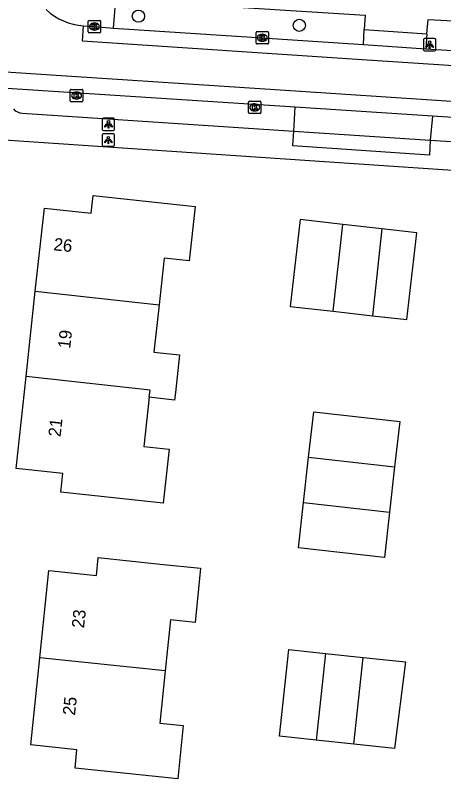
# Model space of a CAD drawing. Extents: x 162398 to 163643, y 386453 to 387397.
# Drawn here: x 162787.9 to 162822.3, y 386535.9 to 386597.2 of the extents above; entities that cross this region are included whole.
import ezdxf

# ---------------------------------------------------------------- set-up
doc = ezdxf.new("R2010")
doc.units = 0
for name, color, linetype in [('IMGEO_Boom', 7, 'Continuous'), ('IMGEO_Kolk', 7, 'Continuous'), ('IMGEO_Lichtpunt', 7, 'Continuous'), ('IMGEO_Pand', 7, 'Continuous'), ('IMGEO_Pand_nummerreeks', 7, 'Continuous'), ('IMGEO_Rijbaan_lokaal_gesloten', 7, 'Continuous'), ('IMGEO_Rijbaan_lokaal_open', 7, 'Continuous'), ('IMGEO_Voetpad_open', 7, 'Continuous')]:
    doc.layers.add(name, color=color, linetype=linetype)

msp = doc.modelspace()

# ---------------------------------------------------------------- linework, layer by layer
at = {"layer": 'IMGEO_Boom'}
for centre in [(162797.798, 386597.132), (162810.702, 386596.395)]:
    msp.add_circle(centre, 0.489, dxfattribs=at)
at = {"layer": 'IMGEO_Kolk'}
for p, q in [((162793.769, 386595.864), (162793.769, 386596.716)), ((162793.844, 386596.79), (162794.696, 386596.79)), ((162794.257, 386596.57), (162794.282, 386596.57)), ((162794.77, 386596.716), (162794.77, 386595.864)), ((162794.696, 386595.79), (162793.844, 386595.79)), ((162794.28, 386596.01), (162794.255, 386596.01)), ((162807.234, 386594.971), (162807.234, 386595.823)), ((162807.309, 386595.897), (162808.161, 386595.897)), ((162807.722, 386595.677), (162807.747, 386595.677)), ((162808.235, 386595.823), (162808.235, 386594.971)), ((162807.745, 386595.117), (162807.72, 386595.117)), ((162808.161, 386594.897), (162807.309, 386594.897)), ((162792.333, 386590.325), (162792.333, 386591.177)), ((162792.408, 386591.251), (162793.26, 386591.251)), ((162792.821, 386591.031), (162792.846, 386591.031)), ((162793.334, 386591.177), (162793.334, 386590.325)), ((162793.26, 386590.251), (162792.408, 386590.251)), ((162792.844, 386590.471), (162792.819, 386590.471)), ((162806.626, 386589.382), (162806.626, 386590.234)), ((162806.701, 386590.308), (162807.553, 386590.308)), ((162807.627, 386590.234), (162807.627, 386589.382)), ((162807.114, 386590.088), (162807.139, 386590.088)), ((162807.553, 386589.308), (162806.701, 386589.308)), ((162807.137, 386589.528), (162807.112, 386589.528))]:
    msp.add_line(p, q, dxfattribs=at)
for points in [[(162793.769, 386595.864), (162793.769, 386596.716)], [(162793.844, 386596.79), (162794.696, 386596.79)], [(162794.09, 386596.49), (162794.213, 386596.49), (162794.213, 386596.339), (162794.343, 386596.49), (162794.507, 386596.49), (162794.361, 386596.339), (162794.514, 386596.09), (162794.362, 386596.09), (162794.277, 386596.254), (162794.213, 386596.187), (162794.213, 386596.09), (162794.09, 386596.09), (162794.09, 386596.49)], [(162794.77, 386596.716), (162794.77, 386595.864)], [(162794.696, 386595.79), (162793.844, 386595.79)], [(162807.234, 386594.971), (162807.234, 386595.823)], [(162807.309, 386595.897), (162808.161, 386595.897)], [(162808.235, 386595.823), (162808.235, 386594.971)], [(162807.555, 386595.597), (162807.678, 386595.597), (162807.678, 386595.446), (162807.808, 386595.597), (162807.972, 386595.597), (162807.826, 386595.446), (162807.979, 386595.197), (162807.827, 386595.197), (162807.742, 386595.361), (162807.678, 386595.294), (162807.678, 386595.197), (162807.555, 386595.197), (162807.555, 386595.597)], [(162808.161, 386594.897), (162807.309, 386594.897)], [(162792.333, 386590.325), (162792.333, 386591.177)], [(162792.408, 386591.251), (162793.26, 386591.251)], [(162792.654, 386590.951), (162792.777, 386590.951), (162792.777, 386590.8), (162792.907, 386590.951), (162793.071, 386590.951), (162792.925, 386590.8), (162793.078, 386590.551), (162792.926, 386590.551), (162792.841, 386590.715), (162792.777, 386590.648), (162792.777, 386590.551), (162792.654, 386590.551), (162792.654, 386590.951)], [(162793.334, 386591.177), (162793.334, 386590.325)], [(162793.26, 386590.251), (162792.408, 386590.251)], [(162806.626, 386589.382), (162806.626, 386590.234)], [(162806.701, 386590.308), (162807.553, 386590.308)], [(162807.627, 386590.234), (162807.627, 386589.382)], [(162806.947, 386590.008), (162807.07, 386590.008), (162807.07, 386589.857), (162807.2, 386590.008), (162807.364, 386590.008), (162807.218, 386589.857), (162807.371, 386589.608), (162807.219, 386589.608), (162807.134, 386589.772), (162807.07, 386589.705), (162807.07, 386589.608), (162806.947, 386589.608), (162806.947, 386590.008)], [(162807.553, 386589.308), (162806.701, 386589.308)]]:
    msp.add_lwpolyline(points, dxfattribs=at)
for centre, start, end in [((162793.846, 386596.714), 91.55205, 178.44795), ((162793.846, 386596.714), 91.55205, 178.44795), ((162794.694, 386596.714), 1.55205, 88.44795), ((162794.694, 386596.714), 1.55205, 88.44795), ((162793.846, 386595.866), 181.55205, 268.44795), ((162793.846, 386595.866), 181.55205, 268.44795), ((162794.694, 386595.866), 271.55205, 358.44795), ((162794.694, 386595.866), 271.55205, 358.44795), ((162807.311, 386595.821), 91.55205, 178.44795), ((162807.311, 386595.821), 91.55205, 178.44795), ((162808.159, 386595.821), 1.55205, 88.44795), ((162808.159, 386595.821), 1.55205, 88.44795), ((162807.311, 386594.973), 181.55205, 268.44795), ((162807.311, 386594.973), 181.55205, 268.44795), ((162808.159, 386594.973), 271.55205, 358.44795), ((162808.159, 386594.973), 271.55205, 358.44795), ((162792.41, 386591.175), 91.55205, 178.44795), ((162792.41, 386591.175), 91.55205, 178.44795), ((162793.258, 386591.175), 1.55205, 88.44795), ((162793.258, 386591.175), 1.55205, 88.44795), ((162792.41, 386590.327), 181.55205, 268.44795), ((162792.41, 386590.327), 181.55205, 268.44795), ((162793.258, 386590.327), 271.55205, 358.44795), ((162793.258, 386590.327), 271.55205, 358.44795), ((162806.703, 386590.232), 91.55205, 178.44795), ((162806.703, 386590.232), 91.55205, 178.44795), ((162807.551, 386590.232), 1.55205, 88.44795), ((162807.551, 386590.232), 1.55205, 88.44795), ((162806.703, 386589.384), 181.55205, 268.44795), ((162806.703, 386589.384), 181.55205, 268.44795), ((162807.551, 386589.384), 271.55205, 358.44795), ((162807.551, 386589.384), 271.55205, 358.44795)]:
    msp.add_arc(centre, 0.0765, start, end, dxfattribs=at)
for centre, major_axis, ratio, start_param, end_param in [((162794.256, 386596.29), (-0.387, 0.002), 0.722429, 4.712389, 7.853982), ((162794.281, 386596.29), (-0.39, 0.002), 0.717154, 1.570796, 4.712389), ((162807.721, 386595.397), (-0.387, 0.002), 0.722429, 4.712389, 7.853982), ((162807.746, 386595.397), (-0.39, 0.002), 0.717154, 1.570796, 4.712389), ((162792.82, 386590.751), (-0.387, 0.002), 0.722429, 4.712389, 7.853982), ((162792.845, 386590.751), (-0.39, 0.002), 0.717154, 1.570796, 4.712389), ((162807.113, 386589.808), (-0.387, 0.002), 0.722429, 4.712389, 7.853982), ((162807.138, 386589.808), (-0.39, 0.002), 0.717154, 1.570796, 4.712389)]:
    msp.add_ellipse(centre, major_axis=major_axis, ratio=ratio, start_param=start_param, end_param=end_param, dxfattribs=at)
at = {"layer": 'IMGEO_Lichtpunt'}
for p, q in [((162820.648, 386595.242), (162820.648, 386594.435)), ((162820.648, 386595.242), (162820.648, 386594.435)), ((162821.55, 386595.337), (162820.742, 386595.337)), ((162821.55, 386595.337), (162820.742, 386595.337)), ((162821.644, 386594.435), (162821.644, 386595.242)), ((162821.644, 386594.435), (162821.644, 386595.242)), ((162820.742, 386594.341), (162821.55, 386594.341)), ((162820.742, 386594.341), (162821.55, 386594.341)), ((162795.797, 386588.94), (162794.989, 386588.94)), ((162795.797, 386588.94), (162794.989, 386588.94)), ((162794.895, 386588.845), (162794.895, 386588.038)), ((162794.895, 386588.845), (162794.895, 386588.038)), ((162795.891, 386588.038), (162795.891, 386588.845)), ((162795.891, 386588.038), (162795.891, 386588.845)), ((162794.989, 386587.944), (162795.797, 386587.944)), ((162794.989, 386587.944), (162795.797, 386587.944)), ((162794.887, 386587.584), (162794.887, 386586.777)), ((162794.887, 386587.584), (162794.887, 386586.777)), ((162795.789, 386587.679), (162794.981, 386587.679)), ((162795.789, 386587.679), (162794.981, 386587.679)), ((162795.883, 386586.777), (162795.883, 386587.584)), ((162795.883, 386586.777), (162795.883, 386587.584)), ((162794.981, 386586.683), (162795.789, 386586.683)), ((162794.981, 386586.683), (162795.789, 386586.683))]:
    msp.add_line(p, q, dxfattribs=at)
for points in [[(162821.022, 386594.906), (162821.061, 386594.878), (162820.873, 386594.616), (162820.835, 386594.643), (162821.022, 386594.906)], [(162821.124, 386594.858), (162821.171, 386594.858), (162821.171, 386594.536), (162821.124, 386594.536), (162821.124, 386594.858)], [(162821.234, 386594.878), (162821.272, 386594.905), (162821.459, 386594.643), (162821.42, 386594.615), (162821.234, 386594.878)], [(162795.269, 386588.509), (162795.308, 386588.481), (162795.12, 386588.219), (162795.082, 386588.246), (162795.269, 386588.509)], [(162795.371, 386588.461), (162795.418, 386588.461), (162795.418, 386588.139), (162795.371, 386588.139), (162795.371, 386588.461)], [(162795.481, 386588.481), (162795.519, 386588.508), (162795.706, 386588.246), (162795.667, 386588.218), (162795.481, 386588.481)], [(162795.261, 386587.248), (162795.3, 386587.22), (162795.112, 386586.958), (162795.074, 386586.985), (162795.261, 386587.248)], [(162795.363, 386587.2), (162795.41, 386587.2), (162795.41, 386586.878), (162795.363, 386586.878), (162795.363, 386587.2)], [(162795.473, 386587.22), (162795.511, 386587.247), (162795.698, 386586.985), (162795.659, 386586.957), (162795.473, 386587.22)]]:
    msp.add_lwpolyline(points, dxfattribs=at)
for centre in [(162821.147, 386595.04), (162795.394, 386588.643), (162795.386, 386587.382)]:
    msp.add_circle(centre, 0.0994, dxfattribs=at)
for centre, start, end in [((162820.742, 386595.242), 90, 180), ((162820.742, 386595.242), 90, 180), ((162821.55, 386595.242), 0, 90), ((162821.55, 386595.242), 0, 90), ((162820.742, 386594.435), 180, 270), ((162820.742, 386594.435), 180, 270), ((162821.55, 386594.435), 270, 0), ((162821.55, 386594.435), 270, 360), ((162794.989, 386588.845), 90, 180), ((162794.989, 386588.845), 90, 180), ((162795.797, 386588.845), 0, 90), ((162795.797, 386588.845), 0, 90), ((162794.989, 386588.038), 180, 270), ((162794.989, 386588.038), 180, 270), ((162795.797, 386588.038), 270, 0), ((162795.797, 386588.038), 270, 360), ((162794.981, 386587.584), 90, 180), ((162794.981, 386587.584), 90, 180), ((162795.789, 386587.584), 0, 90), ((162795.789, 386587.584), 0, 90), ((162794.981, 386586.777), 180, 270), ((162794.981, 386586.777), 180, 270), ((162795.789, 386586.777), 270, 0), ((162795.789, 386586.777), 270, 360)]:
    msp.add_arc(centre, 0.0946, start, end, dxfattribs=at)
at = {"layer": 'IMGEO_Pand'}
for points in [[(162789.531, 386575.039), (162790.257, 386581.714), (162794.013, 386581.306), (162794.169, 386582.74), (162802.341, 386581.851), (162801.867, 386577.487), (162799.865, 386577.705), (162799.457, 386573.957)], [(162814.181, 386580.411), (162810.76, 386580.795), (162809.976, 386573.819), (162813.421, 386573.432)], [(162813.421, 386573.432), (162814.181, 386580.411)], [(162817.33, 386580.057), (162814.181, 386580.411)], [(162817.33, 386580.057), (162816.567, 386573.079)], [(162816.567, 386573.079), (162819.336, 386572.768), (162820.12, 386579.744), (162817.33, 386580.057)], [(162788.785, 386568.186), (162789.531, 386575.039)], [(162789.531, 386575.039), (162799.457, 386573.957)], [(162799.457, 386573.957), (162799.043, 386570.149), (162801.098, 386569.925), (162800.771, 386566.919), (162800.704, 386566.307), (162798.671, 386566.528)], [(162813.421, 386573.432), (162816.567, 386573.079)], [(162798.671, 386566.528), (162798.241, 386562.573), (162800.265, 386562.353), (162799.795, 386558.031), (162796.558, 386558.383), (162791.587, 386558.924), (162791.749, 386560.414), (162787.984, 386560.824), (162788.785, 386568.186)], [(162798.671, 386566.528), (162798.734, 386567.105), (162788.785, 386568.186)], [(162811.447, 386561.735), (162811.854, 386565.368), (162818.751, 386564.596), (162818.342, 386560.946)], [(162811.04, 386558.091), (162811.447, 386561.735)], [(162811.447, 386561.735), (162818.342, 386560.946)], [(162818.342, 386560.946), (162817.934, 386557.302)], [(162817.934, 386557.302), (162817.528, 386553.672), (162817.516, 386553.673), (162810.631, 386554.444), (162811.04, 386558.091)], [(162811.04, 386558.091), (162817.934, 386557.302)], [(162789.896, 386545.615), (162790.62, 386552.616), (162794.424, 386552.223), (162794.572, 386553.654), (162799.546, 386553.14), (162802.787, 386552.805), (162802.337, 386548.447), (162800.365, 386548.65), (162799.944, 386544.578)], [(162812.043, 386539.009), (162809.101, 386539.329), (162809.85, 386546.288), (162812.802, 386545.97)], [(162799.944, 386544.578), (162799.51, 386540.376), (162801.389, 386540.182), (162800.947, 386535.903), (162792.715, 386536.754), (162792.868, 386538.233), (162789.173, 386538.615), (162789.896, 386545.615)], [(162799.944, 386544.578), (162789.896, 386545.615)], [(162812.802, 386545.97), (162812.043, 386539.009)], [(162812.802, 386545.97), (162815.834, 386545.643)], [(162815.834, 386545.643), (162819.224, 386545.278), (162818.344, 386538.324), (162815.075, 386538.679)], [(162815.075, 386538.679), (162815.834, 386545.643)], [(162815.075, 386538.679), (162812.043, 386539.009)]]:
    msp.add_lwpolyline(points, dxfattribs=at)
at = {"layer": 'IMGEO_Rijbaan_lokaal_gesloten'}
for points in [[(162729.422, 386596.356), (162742.035, 386595.583), (162758.459, 386594.528), (162779.404, 386593.181), (162792.843, 386592.298), (162810.392, 386591.122), (162821.296, 386590.405), (162827.674, 386589.983), (162847.539, 386588.706), (162847.418, 386587.095)], [(162884.813, 386588.054), (162864.715, 386589.801), (162851.441, 386590.986), (162846.8, 386591.41), (162836.628, 386592.258), (162828.377, 386592.8), (162815.732, 386593.621), (162793.309, 386595.117), (162793.383, 386596.353)], [(162793.383, 386596.353), (162794.27, 386596.29), (162795.81, 386596.175)], [(162795.81, 386596.175), (162807.735, 386595.397), (162815.835, 386594.865)], [(162815.835, 386594.865), (162820.841, 386594.51)], [(162820.841, 386594.51), (162828.135, 386594.063), (162836.05, 386593.531)], [(162810.36, 386589.818), (162785.991, 386591.401)], [(162821.37, 386589.103), (162810.36, 386589.818)], [(162845.666, 386587.525), (162821.37, 386589.103)]]:
    msp.add_lwpolyline(points, dxfattribs=at)
at = {"layer": 'IMGEO_Rijbaan_lokaal_open'}
for points in [[(162810.269, 386587.907), (162810.36, 386589.818)], [(162821.37, 386589.103), (162821.202, 386587.174)], [(162810.269, 386587.907), (162821.202, 386587.174)]]:
    msp.add_lwpolyline(points, dxfattribs=at)
msp.add_arc((162793.716, 386601.158), 4.817, 226.62557, 266.0369, dxfattribs=at)
at = {"layer": 'IMGEO_Voetpad_open'}
for points in [[(162795.81, 386596.175), (162795.992, 386598.493), (162815.975, 386597.198), (162815.902, 386596.049)], [(162820.916, 386595.714), (162821.025, 386596.875), (162836.278, 386596.048), (162836.234, 386594.736)], [(162815.835, 386594.865), (162815.902, 386596.049)], [(162815.902, 386596.049), (162820.916, 386595.714)], [(162820.916, 386595.714), (162820.841, 386594.51)], [(162788.479, 386589.349), (162810.269, 386587.907)], [(162821.202, 386587.174), (162821.135, 386585.978), (162810.188, 386586.71), (162810.269, 386587.907)], [(162785.824, 386587.292), (162843.932, 386583.335), (162845.859, 386583.167)], [(162821.202, 386587.174), (162827.484, 386586.769), (162844.212, 386585.667)]]:
    msp.add_lwpolyline(points, dxfattribs=at)
msp.add_arc((162788.492, 386590.284), 0.935, 220.15943, 269.21841, dxfattribs=at)

# ---------------------------------------------------------------- texts
at = {"layer": 'IMGEO_Pand_nummerreeks'}
for s, rotation, p in [('26', 353.80049, (162790.96, 386578.339)), ('19', 83.78935, (162792.325, 386570.399)), ('21', 83.78935, (162791.554, 386563.313)), ('23', 84.09944, (162793.436, 386547.957)), ('25', 84.09944, (162792.712, 386540.956))]:
    msp.add_text(s, height=1, rotation=rotation, dxfattribs=at).set_placement(p)

doc.saveas('drawing.dxf')
